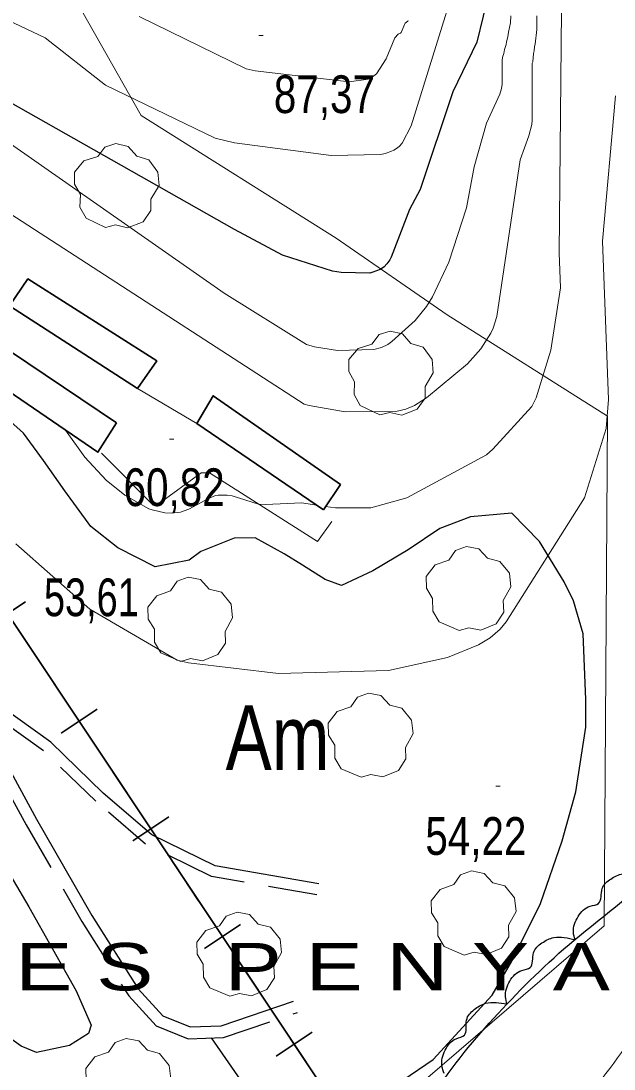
# Model space of a CAD drawing. Extents: x 483843 to 488449, y 4381269 to 4384483.
# Drawn here: x 484304.2 to 484441.7, y 4383110.6 to 4383353.7 of the extents above; entities that cross this region are included whole.
import ezdxf
from ezdxf.enums import TextEntityAlignment as Align

# ---------------------------------------------------------------- set-up
doc = ezdxf.new("R2010")
doc.units = 0
doc.header["$LTSCALE"] = 3.8
doc.linetypes.add('LONG_DASHED', pattern=[7.5, 6, -1.5])
doc.linetypes.add('MEDIUM_DASHED', pattern=[4.5, 3, -1.5])
for name, color, linetype, lineweight in [('15', 7, 'LONG_DASHED', 13), ('25', 7, 'LONG_DASHED', 25), ('27', 7, 'Continuous', 25), ('29', 7, 'Continuous', 13), ('34', 7, 'Continuous', 35), ('38', 7, 'Continuous', 25), ('47', 7, 'Continuous', 35), ('51', 7, 'Continuous', 13), ('7', 7, 'Continuous', 13), ('8', 7, 'Continuous', 25), ('9', 7, 'Continuous', 13)]:
    doc.layers.add(name, color=color, linetype=linetype, lineweight=lineweight)
doc.layers.add('31', color=7, linetype='Continuous')
doc.layers.add('5', color=7, linetype='Continuous')

msp = doc.modelspace()

# ---------------------------------------------------------------- linework, layer by layer
at = {"layer": '15'}
msp.add_spline([(484450.02, 4383289.86), (484454.96, 4383272.09), (484461.38, 4383250.41), (484465.9, 4383236.77), (484469.29, 4383222.19), (484470.33, 4383204.21), (484470.21, 4383182.6), (484467.36, 4383165.79), (484463.39, 4383149.22), (484446.04, 4383118.18), (484430.87, 4383099.18), (484420.91, 4383090.78), (484399.85, 4383077.56), (484385.14, 4383071.25), (484370.56, 4383067.98), (484352.67, 4383067.9), (484338.57, 4383069.62), (484315.5, 4383078.61), (484300.64, 4383085.72), (484291.83, 4383091.73), (484273.2, 4383106.81), (484264.59, 4383114.41)], degree=3, dxfattribs=at)
at = {"layer": '25'}
for points in [[(484214.96, 4383303.67), (484250.57, 4383240.31), (484267.64, 4383210.59), (484282.91, 4383186.77), (484296.91, 4383163.55), (484306.04, 4383148.22), (484316.95, 4383128.67), (484320.44, 4383120.76), (484319.86, 4383118.77), (484315.44, 4383116), (484307.79, 4383114.41), (484304.22, 4383115.89), (484300.65, 4383118.41), (484282.53, 4383144.28)], [(484392.68, 4383108.01), (484399.75, 4383112.77), (484413.45, 4383127.73), (484418, 4383135.6), (484424.59, 4383148.95), (484429.61, 4383163.48), (484432.81, 4383174.87), (484435.11, 4383189.85), (484435.16, 4383196.3), (484434.49, 4383211.52), (484432.25, 4383219.19), (484430.14, 4383223.56), (484424.39, 4383232.96), (484417.99, 4383239.49), (484408.43, 4383238.64), (484401.28, 4383235.95), (484393.96, 4383230.99), (484385.78, 4383226.13), (484378.52, 4383222.76), (484374.69, 4383224.12), (484369.49, 4383227.44), (484365.22, 4383230.09), (484358.46, 4383233.78), (484353.64, 4383233.72), (484345.9, 4383230.65), (484343.18, 4383228.58), (484335.29, 4383227.03), (484326.66, 4383231.45), (484320.41, 4383236.44), (484314.39, 4383244.65), (484309.42, 4383251.76), (484304.79, 4383258.09), (484297.46, 4383264.55)], [(484348.29, 4383117.78), (484356.32, 4383106.22)]]:
    msp.add_lwpolyline(points, dxfattribs=at)
at = {"layer": '27'}
for points in [[(484119.12, 4383116.07), (484126.76, 4383120.64), (484145.97, 4383126.14), (484154.06, 4383131.38), (484161.87, 4383143.86), (484164.91, 4383157.93), (484163.02, 4383175.75), (484173.74, 4383181.94), (484185.86, 4383179.07), (484201.91, 4383172.44), (484218.74, 4383163.58), (484235.74, 4383152), (484257.36, 4383136.23), (484272.15, 4383127.71), (484275.2, 4383125.94), (484288.31, 4383115.31), (484292.13, 4383104.69), (484292.48, 4383094), (484326.66, 4383066.82), (484335.76, 4383055.04), (484365.68, 4383048.09), (484390.73, 4383050.68), (484396.03, 4383071.97), (484393.65, 4383088.86), (484400.59, 4383105.68), (484415.8, 4383124.5), (484433.63, 4383141.47), (484454.21, 4383160.75), (484462.32, 4383181.3), (484469.44, 4383206.38), (484473.64, 4383224.75), (484476.82, 4383245.66), (484481.03, 4383277.23), (484489.23, 4383303.54), (484504.2, 4383337.99), (484513.54, 4383351.45), (484533.46, 4383372.63), (484541.12, 4383381), (484553.19, 4383396.25), (484567.54, 4383404.5), (484599.57, 4383406.86), (484616.36, 4383401.2), (484646.89, 4383386.65), (484672.26, 4383367.12), (484686.37, 4383351.96), (484698.03, 4383335.37), (484703.61, 4383311.07), (484699.61, 4383283.36), (484707.21, 4383270.52), (484723.44, 4383260.08), (484747.28, 4383256.54), (484759.45, 4383259.42)], [(484744.27, 4383161.73), (484717.17, 4383161.55), (484702.44, 4383171.35), (484693.68, 4383188.6), (484674.65, 4383226.73), (484665.5, 4383250.06), (484660.1, 4383264.65), (484651.79, 4383275.22), (484632.76, 4383263.54), (484620.89, 4383254.59), (484610.13, 4383240.05), (484594.9, 4383220.25), (484577.85, 4383206.97), (484546.62, 4383196.87), (484536.82, 4383182.75), (484533, 4383163.19), (484529.26, 4383136.95), (484522.61, 4383114.08), (484515.33, 4383096.71), (484479.97, 4383050.93), (484464.4, 4383031.71), (484433.18, 4383014.1), (484401.31, 4383005.48), (484365.14, 4383006.15), (484328.17, 4383014.76), (484293.47, 4383028.18), (484265.93, 4383047.33), (484237.22, 4383067.46), (484214.24, 4383080.39), (484189.98, 4383077.97), (484170.8, 4383066.15), (484166.4, 4383060.09)], [(484432.63, 4383140.55), (484432.25, 4383142.28), (484433.34, 4383145.92), (484436.13, 4383148.34), (484438.09, 4383148.96), (484438.93, 4383152.41), (484440.91, 4383154.64), (484443.68, 4383155.86), (484448.6, 4383155.24)], [(484416.9, 4383125.59), (484416.5, 4383127.32), (484417.53, 4383130.97), (484420.28, 4383133.44), (484422.23, 4383134.08), (484423.02, 4383137.55), (484424.97, 4383139.81), (484427.72, 4383141.07), (484432.65, 4383140.52)], [(484402.33, 4383109.52), (484401.79, 4383111.21), (484402.53, 4383114.93), (484405.08, 4383117.6), (484406.97, 4383118.41), (484407.48, 4383121.92), (484409.25, 4383124.33), (484411.89, 4383125.8), (484416.85, 4383125.65)]]:
    msp.add_spline(points, degree=3, dxfattribs=at)
at = {"layer": '29'}
for points in [[(484323.81, 4383305.81), (484319.27, 4383307.93), (484317.86, 4383310.47), (484317.96, 4383313.45), (484316.59, 4383315.86), (484316.63, 4383318.61), (484318.79, 4383321.21), (484321.98, 4383322.21), (484323.63, 4383324.4), (484326.2, 4383325.23), (484329.06, 4383324.58), (484331.01, 4383322.31), (484333.82, 4383321.49), (484335.95, 4383318.64), (484336.19, 4383315.51), (484334.31, 4383312.36), (484334.31, 4383309.68), (484332.49, 4383307.07), (484328.87, 4383305.73), (484326.1, 4383306.36)], [(484387.39, 4383262.34), (484382.85, 4383264.46), (484381.44, 4383267), (484381.54, 4383269.98), (484380.17, 4383272.39), (484380.21, 4383275.14), (484382.37, 4383277.74), (484385.56, 4383278.74), (484387.21, 4383280.93), (484389.78, 4383281.76), (484392.64, 4383281.11), (484394.59, 4383278.84), (484397.4, 4383278.02), (484399.53, 4383275.17), (484399.77, 4383272.04), (484397.89, 4383268.89), (484397.89, 4383266.21), (484396.07, 4383263.6), (484392.45, 4383262.26), (484389.68, 4383262.89)], [(484405.74, 4383212.3), (484401.13, 4383214.27), (484399.63, 4383216.75), (484399.62, 4383219.74), (484398.17, 4383222.1), (484398.11, 4383224.85), (484400.18, 4383227.52), (484403.34, 4383228.63), (484404.91, 4383230.88), (484407.45, 4383231.8), (484410.33, 4383231.25), (484412.36, 4383229.05), (484415.19, 4383228.32), (484417.42, 4383225.55), (484417.77, 4383222.43), (484416, 4383219.22), (484416.1, 4383216.54), (484414.37, 4383213.87), (484410.8, 4383212.4), (484408.01, 4383212.93)], [(484341.23, 4383205.13), (484336.62, 4383207.1), (484335.12, 4383209.58), (484335.11, 4383212.57), (484333.66, 4383214.93), (484333.6, 4383217.68), (484335.67, 4383220.35), (484338.83, 4383221.46), (484340.4, 4383223.71), (484342.94, 4383224.63), (484345.82, 4383224.08), (484347.85, 4383221.88), (484350.68, 4383221.15), (484352.91, 4383218.38), (484353.26, 4383215.26), (484351.49, 4383212.05), (484351.59, 4383209.37), (484349.86, 4383206.7), (484346.29, 4383205.23), (484343.5, 4383205.76)], [(484383.04, 4383178.24), (484378.43, 4383180.21), (484376.93, 4383182.69), (484376.92, 4383185.68), (484375.47, 4383188.04), (484375.41, 4383190.79), (484377.48, 4383193.46), (484380.64, 4383194.57), (484382.21, 4383196.82), (484384.75, 4383197.74), (484387.63, 4383197.19), (484389.66, 4383194.99), (484392.49, 4383194.26), (484394.72, 4383191.49), (484395.07, 4383188.37), (484393.3, 4383185.16), (484393.4, 4383182.48), (484391.67, 4383179.81), (484388.1, 4383178.34), (484385.31, 4383178.87)], [(484406.94, 4383137), (484402.33, 4383138.97), (484400.83, 4383141.45), (484400.82, 4383144.44), (484399.37, 4383146.8), (484399.31, 4383149.55), (484401.38, 4383152.22), (484404.54, 4383153.33), (484406.11, 4383155.58), (484408.65, 4383156.5), (484411.53, 4383155.95), (484413.56, 4383153.75), (484416.39, 4383153.02), (484418.62, 4383150.25), (484418.97, 4383147.13), (484417.2, 4383143.92), (484417.3, 4383141.24), (484415.57, 4383138.57), (484412, 4383137.1), (484409.21, 4383137.63)], [(484352.58, 4383127.44), (484347.97, 4383129.41), (484346.47, 4383131.89), (484346.46, 4383134.88), (484345.01, 4383137.24), (484344.95, 4383139.99), (484347.02, 4383142.66), (484350.18, 4383143.77), (484351.75, 4383146.02), (484354.29, 4383146.94), (484357.17, 4383146.39), (484359.2, 4383144.19), (484362.03, 4383143.46), (484364.26, 4383140.69), (484364.61, 4383137.57), (484362.84, 4383134.36), (484362.94, 4383131.68), (484361.21, 4383129.01), (484357.64, 4383127.54), (484354.85, 4383128.07)], [(484326.89, 4383098.15), (484322.28, 4383100.12), (484320.78, 4383102.6), (484320.77, 4383105.59), (484319.32, 4383107.95), (484319.26, 4383110.7), (484321.33, 4383113.37), (484324.49, 4383114.48), (484326.06, 4383116.73), (484328.6, 4383117.65), (484331.48, 4383117.1), (484333.51, 4383114.9), (484336.34, 4383114.17), (484338.57, 4383111.4), (484338.92, 4383108.28), (484337.15, 4383105.07), (484337.25, 4383102.39), (484335.52, 4383099.72), (484331.95, 4383098.25), (484329.16, 4383098.78)]]:
    msp.add_lwpolyline(points, close=True, dxfattribs=at)
at = {"layer": '34'}
for p, q in [((484305.25, 4383218.97), (484296.92, 4383213.43)), ((484306.62, 4383207.88), (484312.16, 4383199.55)), ((484314.93, 4383195.4), (484320.46, 4383187.07)), ((484321.86, 4383194), (484313.53, 4383188.46)), ((484323.23, 4383182.91), (484328.77, 4383174.58)), ((484331.54, 4383170.43), (484337.07, 4383162.1)), ((484338.47, 4383169.03), (484330.14, 4383163.49)), ((484339.84, 4383157.94), (484345.38, 4383149.61)), ((484348.15, 4383145.46), (484353.68, 4383137.13)), ((484355.08, 4383144.06), (484346.75, 4383138.52)), ((484356.45, 4383132.97), (484361.99, 4383124.64)), ((484371.69, 4383119.09), (484363.36, 4383113.55)), ((484364.76, 4383120.49), (484370.29, 4383112.16))]:
    msp.add_line(p, q, dxfattribs=at)
msp.add_lwpolyline([(484099.19, 4383519.71), (484401, 4383066), (484435, 4383073), (484458, 4383093), (484473, 4383128), (484463, 4383264), (484450, 4383353), (484466, 4383389), (484492, 4383415), (484531, 4383430), (484588, 4383427), (484638, 4383413)], dxfattribs=at)
at = {"layer": '38', "linetype": 'MEDIUM_DASHED'}
for points in [[(484222.37, 4383311.3), (484248.94, 4383266), (484262.56, 4383243.28), (484274.84, 4383221.15), (484284.69, 4383204.44), (484293.05, 4383189.87), (484305.43, 4383167.22), (484318.33, 4383144.75), (484329.16, 4383127.5), (484335.5, 4383120.58), (484342.94, 4383117.58), (484351.1, 4383117.88), (484368.26, 4383123.7)], [(484372.8, 4383150.94), (484348.39, 4383155.22), (484333.09, 4383162.71), (484321.51, 4383172.67), (484309.42, 4383184.36), (484297.81, 4383192.74), (484291.62, 4383197.83)]]:
    msp.add_lwpolyline(points, dxfattribs=at)
at = {"layer": '38'}
for points in [[(484373.25, 4383153.49), (484349.2, 4383157.71), (484334.53, 4383164.89), (484323.26, 4383174.59), (484311.09, 4383186.35), (484299.39, 4383194.79), (484288.02, 4383204.13)], [(484291.62, 4383197.83), (484295.42, 4383191.2), (484307.8, 4383168.55), (484320.65, 4383146.15), (484331.32, 4383129.15), (484337.09, 4383122.86), (484343.42, 4383120.31), (484350.6, 4383120.57), (484367.39, 4383126.27)]]:
    msp.add_lwpolyline(points, dxfattribs=at)
at = {"layer": '47'}
for points in [[(484331.22, 4383268.45), (484335.68, 4383274.84), (484305.8, 4383293.83), (484301.54, 4383287.62)], [(484326.34, 4383260.49), (484322.01, 4383253.62), (484293.56, 4383273.04), (484297.44, 4383279.85)], [(484374.31, 4383240.3), (484378.26, 4383246.15), (484348.76, 4383266.74), (484344.98, 4383260.33)]]:
    msp.add_lwpolyline(points, close=True, dxfattribs=at)
at = {"layer": '51'}
msp.add_line((484331.22, 4383268.45), (484344.98, 4383260.33), dxfattribs=at)
for points in [[(484337.72, 4383053.18), (484357.12, 4383072.97), (484439.36, 4383143.77), (484440.19, 4383261.99), (484403.02, 4383285.48), (484377.23, 4383303.32), (484332.06, 4383331.77), (484300.88, 4383386.78), (484281.35, 4383417.62), (484230.42, 4383428.32), (484169.42, 4383440.85), (484136.27, 4383448.91), (484099.03, 4383440.24)], [(484322.84, 4383253.43), (484334.84, 4383241.35), (484335.97, 4383241.56), (484345.96, 4383248.83), (484347.86, 4383248.89), (484372.95, 4383232.97), (484376.25, 4383237.58)]]:
    msp.add_lwpolyline(points, dxfattribs=at)
at = {"layer": '7'}
for p, q in [((484359.31, 4383350.29), (484360.31, 4383350.29)), ((484338.6, 4383256.67), (484339.6, 4383256.67)), ((484414.3, 4383176.15), (484415.3, 4383176.15))]:
    msp.add_line(p, q, dxfattribs=at)
at = {"layer": '8'}
for points in [[(484659.56, 4383448.54), (484614.91, 4383471.61), (484608.15, 4383474.22), (484596.25, 4383476.66), (484579.09, 4383477.18), (484564.5, 4383475.62), (484520.75, 4383467.19), (484513.32, 4383464.43), (484468.15, 4383440.89), (484467.26, 4383440.33), (484450.08, 4383424.74), (484433.9, 4383405.54), (484418.78, 4383382.25), (484417.21, 4383378.98), (484409.85, 4383348.77), (484404.31, 4383337.25), (484396.75, 4383314.59)], [(484396.75, 4383314.59), (484394.24, 4383309.97), (484390.03, 4383298.9), (484389.7, 4383298.28), (484389.03, 4383297.34), (484388.37, 4383296.68), (484387.82, 4383296.27), (484387.46, 4383296.06), (484385.77, 4383295.38), (484385.03, 4383295.21), (484378.38, 4383295.34), (484376.41, 4383295.61), (484364.84, 4383299.34), (484353.72, 4383305.33), (484277.33, 4383348.57), (484256.36, 4383358.51), (484210.66, 4383369.57), (484157.18, 4383370.53), (484148.68, 4383369.7), (484098.85, 4383356.18)]]:
    msp.add_lwpolyline(points, dxfattribs=at)
at = {"layer": '9'}
for points in [[(484374.82, 4383241.06), (484377.14, 4383240.72), (484385.26, 4383240.78), (484393.63, 4383243.04), (484393.65, 4383243.05), (484412.12, 4383253.07), (484413.58, 4383254.39), (484422.63, 4383264.25), (484423.6, 4383266.23), (484427.04, 4383277.29), (484429.25, 4383291.81), (484428.97, 4383299.88), (484429.68, 4383372.24), (484429.93, 4383373.47), (484434.26, 4383383.08), (484434.7, 4383383.71), (484438.11, 4383387.77), (484439.38, 4383389.41), (484441.59, 4383392.01), (484455.28, 4383404.3)], [(484410.77, 4383381.43), (484394.66, 4383329.39), (484392.53, 4383325.32), (484391.92, 4383324.62), (484391.49, 4383324.24), (484390.65, 4383323.69), (484389.96, 4383323.37), (484388.62, 4383322.93), (484387.58, 4383322.71), (484376.09, 4383322.48), (484353.71, 4383325.41), (484349.22, 4383326.49), (484323.8, 4383338.76), (484309.83, 4383349.81), (484279.34, 4383364.22)], [(484398.22, 4383287.46), (484395.54, 4383284.21), (484390.19, 4383279.34), (484389.25, 4383278.64), (484387.73, 4383277.94), (484386, 4383277.44), (484377.58, 4383277.27), (484372.21, 4383278.06), (484370.4, 4383278.65), (484351.29, 4383290.58), (484293.72, 4383330.78), (484245.65, 4383354.89), (484238.05, 4383357.01), (484235.14, 4383357.47), (484226.09, 4383356.21), (484224.94, 4383356.17), (484218.79, 4383357.36), (484210.48, 4383357.74), (484207.51, 4383358.33), (484202.46, 4383359.88), (484195.45, 4383361.29), (484193.62, 4383361.49), (484161.1, 4383361.24), (484122.09, 4383354.23)], [(484289.49, 4383316.83), (484369.84, 4383264.83), (484371.03, 4383264.5), (484379.35, 4383263.04), (484391.06, 4383263.07), (484393.37, 4383263.61), (484395.45, 4383264.51), (484398.18, 4383266.24), (484407.74, 4383274.14), (484410.8, 4383277.59), (484413.13, 4383281.24), (484413.66, 4383282.42), (484414.54, 4383285.11), (484419.9, 4383321.44), (484421.93, 4383327.07), (484422.62, 4383329.69), (484422.73, 4383330.67), (484422.71, 4383343.93), (484422.81, 4383344.24), (484422.98, 4383346.12), (484423.14, 4383346.74), (484423.27, 4383347.79), (484423.37, 4383348.3), (484423.77, 4383351.71), (484423.75, 4383354.91)], [(484393.97, 4383353.78), (484393.9, 4383353.67), (484393.28, 4383353.19), (484393.1, 4383352.88), (484392.42, 4383351.19), (484392.3, 4383351.03), (484392.17, 4383350.89), (484391.66, 4383350.66), (484390.88, 4383349.75), (484388.88, 4383344.92), (484386.57, 4383341.39), (484385.69, 4383340.73), (484384.7, 4383340.22), (484380.24, 4383339.54), (484358.5, 4383342.14), (484356.38, 4383342.59), (484331.59, 4383354.71)], [(484417.73, 4383354.89), (484417.67, 4383353.22), (484417.22, 4383351.12), (484417.07, 4383349.99), (484416.76, 4383348.81), (484416.66, 4383348.23), (484416.28, 4383347.04), (484416.15, 4383346.13), (484416.08, 4383345.91), (484415.9, 4383345.51), (484415.74, 4383344.64), (484415.71, 4383339.05), (484415.59, 4383338.02), (484415.16, 4383336.74), (484412.12, 4383329.99), (484409.21, 4383319.82), (484407.45, 4383310.3), (484403.39, 4383297.7), (484399.61, 4383289.7), (484398.22, 4383287.46)], [(484442.01, 4383336.29), (484438.98, 4383302.58), (484440.39, 4383265.87), (484439.86, 4383259.17), (484434.84, 4383243.07), (484416.65, 4383214.29), (484415.3, 4383212.56), (484412.96, 4383210.61), (484410.27, 4383208.96), (484403.06, 4383205.99), (484389.36, 4383203.03), (484363.88, 4383202.31), (484343.05, 4383204.78), (484340.43, 4383205.38), (484320.18, 4383217.25), (484302.97, 4383232.36)], [(484314.48, 4383258.76), (484319.01, 4383252.46), (484323.91, 4383247.18), (484328.27, 4383243.65), (484333.86, 4383240.52), (484334.61, 4383240.26), (484337.52, 4383239.6), (484339.04, 4383239.51), (484341.17, 4383239.74), (484343.08, 4383240.41), (484343.09, 4383240.42), (484343.13, 4383240.46), (484347.69, 4383242.94), (484349.31, 4383243.62), (484349.94, 4383243.71), (484352.02, 4383243.7), (484353.11, 4383243.54), (484359.29, 4383241.61), (484360.94, 4383241.51), (484369.21, 4383241.88), (484372.76, 4383241.36)]]:
    msp.add_lwpolyline(points, dxfattribs=at)

# ---------------------------------------------------------------- texts
at = {"layer": '31', "width": 0.8}
msp.add_text('Am', height=15, dxfattribs=at).set_placement((484363.66, 4383179.93), align=Align.CENTER)
at = {"layer": '5', "width": 1.35}
msp.add_text('E S   P E N Y A L', height=10.99, dxfattribs=at).set_placement((484457.27, 4383128.8), align=Align.RIGHT)
at = {"layer": '7'}
for s, width, p in [('87,37', 0.8, (484362.81, 4383332.32)), ('60,82', 0.8, (484327.98, 4383241.15)), ('53,61', 0.75, (484309.52, 4383215.61)), ('54,22', 0.8, (484397.93, 4383160.24))]:
    msp.add_text(s, height=8.75, dxfattribs=dict(at, width=width)).set_placement(p)

doc.saveas('drawing.dxf')
